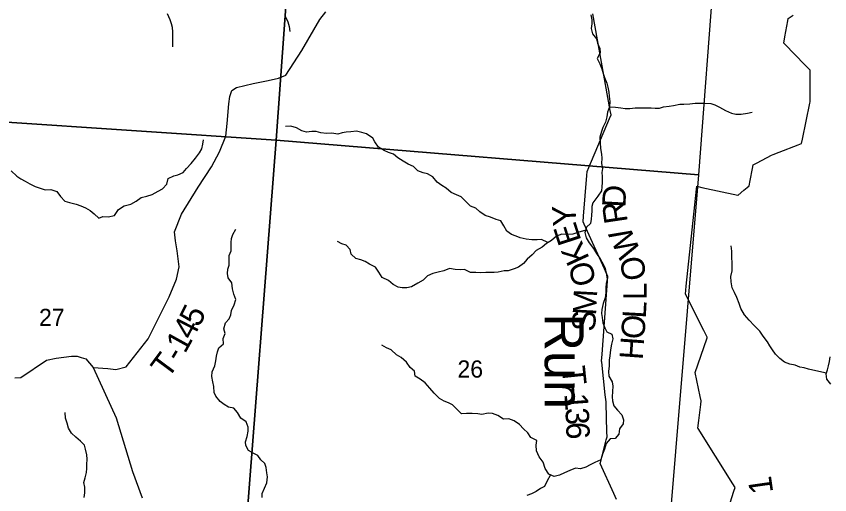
# Model space of a CAD drawing. Extents: x 0 to 42, y 0 to 22.
# Drawn here: x 7.044 to 8.033, y 17.672 to 18.254 of the extents above; entities that cross this region are included whole.
import ezdxf

# ---------------------------------------------------------------- set-up
doc = ezdxf.new("R2010")
doc.units = 0
for name, color, linetype in [('GM_X_Minor_River', 7, 'Continuous'), ('GM_X_Minor_River_Text', 7, 'Continuous'), ('GM_X_Section', 7, 'Continuous'), ('GM_X_Section_Text', 7, 'Continuous'), ('GM_X_Township_Road', 7, 'Continuous'), ('GM_X_Township_Road_Text', 7, 'Continuous')]:
    doc.layers.add(name, color=color, linetype=linetype)

msp = doc.modelspace()

# ---------------------------------------------------------------- linework, layer by layer
at = {"layer": 'GM_X_Minor_River'}
for points in [[(7.22787, 18.25697), (7.23129, 18.24977), (7.23262, 18.24484), (7.23415, 18.2401), (7.23454, 18.23422), (7.23436, 18.22815), (7.23438, 18.21658)], [(7.37124, 18.25384), (7.37447, 18.24683), (7.37618, 18.24114), (7.37695, 18.23489)], [(7.74288, 18.25516), (7.74421, 18.2491), (7.74403, 18.24416), (7.74348, 18.23866), (7.74519, 18.23222)], [(7.74519, 18.23222), (7.74974, 18.22597), (7.75126, 18.22085), (7.75411, 18.21422), (7.75431, 18.20891), (7.75054, 18.20226), (7.75377, 18.19582), (7.75624, 18.18956), (7.75795, 18.18406), (7.75966, 18.17895), (7.76251, 18.17231), (7.76385, 18.16719), (7.7648, 18.16132), (7.76538, 18.15639), (7.76596, 18.14994), (7.76578, 18.14349), (7.76334, 18.13684), (7.7624, 18.13115), (7.76071, 18.12489), (7.7577, 18.11843), (7.756, 18.1135), (7.75375, 18.10648), (7.75433, 18.09965), (7.75491, 18.09263), (7.75606, 18.086), (7.75625, 18.08125), (7.75608, 18.07462), (7.75703, 18.06855), (7.75629, 18.0638), (7.75686, 18.05887), (7.75669, 18.05167), (7.75651, 18.04616), (7.75595, 18.04123), (7.75142, 18.03477), (7.74539, 18.02698), (7.74426, 18.02224), (7.74408, 18.01712), (7.74371, 18.01181), (7.74334, 18.00706), (7.74279, 18.00175), (7.73788, 17.99719), (7.73581, 17.99074), (7.73752, 17.98429), (7.74113, 17.97804), (7.74644, 17.97141), (7.75004, 17.96535), (7.75422, 17.95872), (7.75801, 17.95209), (7.76029, 17.94697), (7.76181, 17.94128), (7.76296, 17.93446), (7.76146, 17.92876), (7.76109, 17.92364), (7.76129, 17.91719), (7.76055, 17.91131), (7.7581, 17.90448), (7.75622, 17.89727), (7.75585, 17.89214), (7.75662, 17.8874), (7.75777, 17.88077), (7.75986, 17.87489), (7.76252, 17.87016), (7.76857, 17.86732), (7.76972, 17.86163), (7.76803, 17.85499), (7.7671, 17.84797), (7.76598, 17.84095), (7.76542, 17.83564), (7.76543, 17.82862), (7.7645, 17.82179), (7.76489, 17.81591), (7.76906, 17.80909), (7.76983, 17.80397), (7.76927, 17.79752), (7.76891, 17.79107), (7.76948, 17.78614), (7.77082, 17.77989), (7.77556, 17.77458), (7.78086, 17.76891), (7.78276, 17.76303), (7.78239, 17.75829), (7.77787, 17.75221), (7.77693, 17.74557), (7.77278, 17.74025), (7.76654, 17.73985), (7.76164, 17.73416), (7.75976, 17.72732), (7.75731, 17.72144), (7.75524, 17.71442), (7.74806, 17.71099), (7.74239, 17.70851), (7.73673, 17.70565), (7.73049, 17.70336), (7.72425, 17.7043), (7.71763, 17.70125), (7.71102, 17.69858), (7.70478, 17.69591), (7.69835, 17.69419), (7.69192, 17.69684), (7.68755, 17.70385), (7.68508, 17.71143)], [(7.76578, 18.14353), (7.77297, 18.14312), (7.7794, 18.14238), (7.78489, 18.14163), (7.79056, 18.14164), (7.7968, 18.14222), (7.80304, 18.14205), (7.80928, 18.14225), (7.81628, 18.14226), (7.8212, 18.1417), (7.82631, 18.14171), (7.83141, 18.14362), (7.83841, 18.1442), (7.84332, 18.14516), (7.85107, 18.14689), (7.85599, 18.1469), (7.86318, 18.1471), (7.86998, 18.14787), (7.87547, 18.14807), (7.88171, 18.14809), (7.8889, 18.14753), (7.89382, 18.14583), (7.8995, 18.14319), (7.90669, 18.13903), (7.91407, 18.13563), (7.91918, 18.1347), (7.9258, 18.13452), (7.93337, 18.13567), (7.93923, 18.13682)], [(7.69079, 17.97844), (7.68306, 17.98209), (7.67795, 17.9817), (7.67133, 17.98169), (7.66433, 17.98281), (7.65696, 17.98432), (7.65203, 17.98639), (7.64673, 17.98847), (7.64068, 17.99244), (7.63726, 17.99869), (7.63365, 18.00475), (7.62779, 18.00664), (7.62116, 18.00928), (7.61454, 18.01135), (7.60791, 18.0157), (7.60318, 18.02044), (7.59655, 18.02289), (7.58537, 18.03406), (7.57969, 18.03651), (7.57307, 18.03934), (7.56719, 18.04445), (7.56189, 18.04767), (7.55602, 18.05183), (7.55109, 18.05827), (7.54428, 18.06205), (7.53917, 18.06336), (7.53254, 18.06582), (7.52724, 18.07093), (7.5208, 18.07376), (7.51474, 18.07735), (7.50849, 18.08151), (7.50319, 18.08586), (7.49695, 18.08794), (7.49183, 18.09039), (7.48502, 18.09436), (7.48047, 18.1008), (7.478, 18.10554), (7.47042, 18.11083), (7.46475, 18.11234), (7.45794, 18.11384), (7.45113, 18.11288), (7.44564, 18.11249), (7.44054, 18.11172), (7.43544, 18.11019), (7.42806, 18.11132), (7.42144, 18.11093), (7.41482, 18.11167), (7.40914, 18.11337), (7.40385, 18.11336), (7.39723, 18.11277), (7.39155, 18.11428), (7.38511, 18.11806), (7.3783, 18.11994), (7.37187, 18.11955)], [(7.03835, 18.06577), (7.04498, 18.05933), (7.05009, 18.05593), (7.0552, 18.05328), (7.06107, 18.04969), (7.06751, 18.04648), (7.07243, 18.04497), (7.07943, 18.04252), (7.08662, 18.0431), (7.09362, 18.04046), (7.09836, 18.0344), (7.10329, 18.02872), (7.10934, 18.02722), (7.1171, 18.02496), (7.12297, 18.02307), (7.12846, 18.02062), (7.13414, 18.0174), (7.13925, 18.01343), (7.14494, 18.00813), (7.14985, 18.01004), (7.15628, 18.00967), (7.16384, 18.01139), (7.16875, 18.01861), (7.17555, 18.02299), (7.18386, 18.02528), (7.19029, 18.02871), (7.19614, 18.03308), (7.20314, 18.0348), (7.20956, 18.03709), (7.21712, 18.0409), (7.22203, 18.04395), (7.22732, 18.04965), (7.2292, 18.05629), (7.236, 18.05972), (7.24091, 18.06067), (7.24715, 18.06353), (7.2513, 18.06847), (7.25696, 18.07474), (7.26225, 18.08101), (7.26734, 18.08747), (7.27017, 18.09222), (7.27129, 18.09829), (7.27223, 18.10342)], [(7.34359, 17.66863), (7.34359, 17.67356), (7.34603, 17.68001), (7.34923, 17.68647), (7.34998, 17.69368), (7.34921, 17.69842), (7.34807, 17.70505), (7.34654, 17.70979), (7.34162, 17.71452), (7.3382, 17.71964), (7.33328, 17.72209), (7.32684, 17.72587), (7.32362, 17.73175), (7.32304, 17.73649), (7.32511, 17.74294), (7.32623, 17.7492), (7.32641, 17.75395), (7.32375, 17.76077), (7.31731, 17.76493), (7.31352, 17.77194), (7.30897, 17.77724), (7.30235, 17.77837), (7.29705, 17.78158), (7.29231, 17.78536), (7.287, 17.79161), (7.28491, 17.79635), (7.28452, 17.80356), (7.28338, 17.80905), (7.28204, 17.8155), (7.28278, 17.82138), (7.2858, 17.82879), (7.28711, 17.83467), (7.28786, 17.84036), (7.28898, 17.84567), (7.29067, 17.85042), (7.29653, 17.85555), (7.29614, 17.86181), (7.29821, 17.86808), (7.29687, 17.87376), (7.29894, 17.88079), (7.30309, 17.88573), (7.30535, 17.89047), (7.30629, 17.89598), (7.30949, 17.90281), (7.31156, 17.90926), (7.30909, 17.91571), (7.30718, 17.92234), (7.3066, 17.92936), (7.30224, 17.93561), (7.30128, 17.94092), (7.30184, 17.94604), (7.30316, 17.95117), (7.30333, 17.95724), (7.30332, 17.96293), (7.30577, 17.96843), (7.30576, 17.97317), (7.30556, 17.97848), (7.30593, 17.98342), (7.30762, 17.98835), (7.31121, 17.99481)], [(7.73675, 17.99368), (7.7273, 17.99072), (7.72106, 17.98881), (7.71425, 17.98842), (7.70782, 17.98878), (7.70121, 17.98611), (7.69517, 17.98098), (7.68893, 17.97736), (7.68383, 17.97299), (7.67665, 17.9688), (7.67156, 17.96348), (7.66552, 17.95816), (7.66099, 17.95322), (7.65494, 17.94846), (7.64965, 17.94637), (7.64266, 17.94426), (7.63774, 17.94426), (7.63037, 17.94253), (7.62545, 17.94214), (7.61543, 17.94212), (7.60843, 17.94173), (7.60332, 17.94191), (7.59689, 17.94208), (7.58951, 17.94567), (7.5844, 17.94528), (7.57816, 17.94584), (7.57097, 17.94696), (7.56436, 17.94411), (7.55755, 17.94239), (7.55094, 17.94085), (7.54432, 17.938), (7.53904, 17.93267), (7.5328, 17.92906), (7.52506, 17.92449), (7.51938, 17.92353), (7.51371, 17.92352), (7.50879, 17.92446), (7.50273, 17.92748), (7.49686, 17.9324), (7.48948, 17.93618), (7.48511, 17.94262), (7.48113, 17.94868), (7.47394, 17.95227), (7.46883, 17.95529), (7.46334, 17.95756), (7.45728, 17.95906), (7.45179, 17.96455), (7.45026, 17.96986), (7.44534, 17.97516), (7.44042, 17.97686), (7.43511, 17.97969)], [(8.02945, 17.81965), (8.02039, 17.82194), (8.00752, 17.82457), (8.00222, 17.82607), (7.99712, 17.82701), (7.99144, 17.82946), (7.985, 17.83078), (7.97838, 17.83323), (7.9727, 17.83758), (7.96739, 17.84288), (7.96398, 17.84799), (7.96057, 17.85292), (7.95791, 17.85766), (7.9526, 17.86466), (7.94843, 17.87072), (7.94142, 17.87773), (7.93554, 17.88398), (7.92967, 17.89079), (7.92549, 17.89837), (7.92321, 17.90443), (7.92055, 17.91164), (7.91751, 17.91789), (7.91466, 17.92338), (7.91352, 17.93059), (7.91331, 17.93723), (7.91481, 17.94425), (7.91499, 17.95184), (7.91459, 17.96246), (7.91439, 17.96815), (7.91362, 17.9746)], [(7.68508, 17.71143), (7.68015, 17.71806), (7.67692, 17.72526), (7.67672, 17.73227), (7.67747, 17.73778), (7.67008, 17.74155), (7.66629, 17.74705), (7.66118, 17.75197), (7.65644, 17.75727), (7.64981, 17.76181), (7.64318, 17.76407), (7.63676, 17.76368), (7.63013, 17.76822), (7.6235, 17.77067), (7.61821, 17.77123), (7.61046, 17.76969), (7.60554, 17.77026), (7.59873, 17.77081), (7.59192, 17.7708), (7.58587, 17.77021), (7.58018, 17.77608), (7.57488, 17.78119), (7.56996, 17.78384), (7.56485, 17.78554), (7.55916, 17.78913), (7.55234, 17.79556), (7.54723, 17.80162), (7.54173, 17.80806), (7.53548, 17.81241), (7.52961, 17.816), (7.52865, 17.82207), (7.52354, 17.8268), (7.51899, 17.83324), (7.51255, 17.83873), (7.50668, 17.84213), (7.50005, 17.848), (7.49437, 17.85064), (7.48888, 17.85367)], [(8.03479, 17.80622), (8.02986, 17.81247), (8.02928, 17.81911), (8.03079, 17.82385), (8.0321, 17.82879), (8.03304, 17.8341), (8.03416, 17.83942)], [(7.12685, 17.66876), (7.1276, 17.67445), (7.12759, 17.68128), (7.12663, 17.68678), (7.12832, 17.69266), (7.12982, 17.69911), (7.13038, 17.70385), (7.13018, 17.7086), (7.13074, 17.71542), (7.13016, 17.72035), (7.12863, 17.72737), (7.12749, 17.73211), (7.12256, 17.73703), (7.11669, 17.74214), (7.11139, 17.74668), (7.10778, 17.75274), (7.10626, 17.75881), (7.10435, 17.76488), (7.10377, 17.77189)], [(7.69377, 17.69608), (7.68948, 17.68811), (7.68665, 17.68203), (7.68174, 17.67956), (7.67664, 17.67594), (7.67097, 17.67308), (7.66511, 17.67118)]]:
    msp.add_lwpolyline(points, dxfattribs=at)
at = {"layer": 'GM_X_Section'}
for points in [[(6.88899, 18.65144), (7.39687, 18.60825), (7.36049, 18.10303), (6.85053, 18.13693)], [(7.39687, 18.60825), (7.91195, 18.56355), (7.87387, 18.06098), (7.36049, 18.10303)], [(6.85053, 18.13693), (7.36049, 18.10303), (7.32108, 17.59666), (6.81263, 17.63399)], [(7.36049, 18.10303), (7.87387, 18.06098), (7.83218, 17.55878), (7.32108, 17.59666)]]:
    msp.add_lwpolyline(points, close=True, dxfattribs=at)
at = {"layer": 'GM_X_Township_Road'}
for points in [[(7.13797, 17.82676), (7.15577, 17.82556), (7.16542, 17.8242), (7.17812, 17.82758), (7.20494, 17.86147), (7.23049, 17.91246), (7.23928, 17.93388), (7.24255, 17.94887), (7.23997, 17.96843), (7.23812, 17.98059), (7.23683, 17.99141), (7.24542, 18.01303), (7.26542, 18.04599), (7.2816, 18.07043), (7.29171, 18.08882), (7.29935, 18.10796), (7.30091, 18.12314), (7.3027, 18.14725), (7.30425, 18.15598), (7.30654, 18.16337), (7.31205, 18.16696), (7.33252, 18.17164), (7.35052, 18.17538), (7.36341, 18.17838), (7.37213, 18.18196), (7.39155, 18.21208), (7.41365, 18.2496), (7.42088, 18.25907)], [(7.77426, 17.66602), (7.77091, 17.67344), (7.75448, 17.70977), (7.75676, 17.71941), (7.76172, 17.73872), (7.7627, 17.74251), (7.76253, 17.74856), (7.7616, 17.78344), (7.76156, 17.78484), (7.76061, 17.79335), (7.75622, 17.83298), (7.75606, 17.83438), (7.75671, 17.84292), (7.76383, 17.93738), (7.7598, 17.94645), (7.7349, 18.00084), (7.7335, 18.00388), (7.73405, 18.01047), (7.73823, 18.06015), (7.73862, 18.06481), (7.74066, 18.06968), (7.76575, 18.12943), (7.76762, 18.1339), (7.76671, 18.13893), (7.74528, 18.25663)], [(7.89886, 17.61973), (7.91697, 17.67631), (7.91835, 17.68063), (7.91552, 17.68517), (7.87361, 17.75236), (7.87323, 17.75295), (7.87432, 17.76208), (7.87668, 17.78173), (7.87721, 17.78617), (7.87606, 17.79148), (7.86982, 17.82051), (7.87302, 17.82987), (7.88427, 17.86264), (7.8846, 17.86361), (7.88056, 17.87151), (7.858, 17.91557), (7.85889, 17.92537), (7.87153, 18.0435), (7.8719, 18.04697), (7.87815, 18.0456), (7.92166, 18.0361), (7.92233, 18.03596), (7.92923, 18.04206), (7.93293, 18.04534), (7.93541, 18.04753), (7.93667, 18.05401), (7.93952, 18.06858), (7.94034, 18.07278), (7.9453, 18.07542), (7.96278, 18.08471), (7.96461, 18.08569), (7.97192, 18.08846), (7.99506, 18.09725), (7.99911, 18.09878), (8.00023, 18.10423), (8.00918, 18.14787), (8.00954, 18.14965), (8.00958, 18.15773), (8.00973, 18.18743), (8.00973, 18.188), (8.00321, 18.19467), (7.97902, 18.21947), (7.9775, 18.22102), (7.9789, 18.22862), (7.9825, 18.24809), (7.983, 18.25082), (7.98882, 18.25492)], [(7.04274, 17.81406), (7.05007, 17.81449), (7.08111, 17.83562), (7.09275, 17.83778), (7.11172, 17.84037), (7.11851, 17.8403), (7.12324, 17.83895), (7.12892, 17.83723), (7.13797, 17.82676), (7.16579, 17.76554), (7.18583, 17.70037), (7.19765, 17.66806)]]:
    msp.add_lwpolyline(points, dxfattribs=at)

# ---------------------------------------------------------------- texts
at = {"layer": 'GM_X_Minor_River_Text'}
msp.add_text('Run', height=0.047354, rotation=270.00036, dxfattribs=at).set_placement((7.68695, 17.89244))
at = {"layer": 'GM_X_Section_Text'}
for s, p in [('27', (7.07209, 17.87705)), ('26', (7.58084, 17.81434))]:
    msp.add_text(s, height=0.020928, rotation=0.00001, dxfattribs=at).set_placement(p)
at = {"layer": 'GM_X_Township_Road_Text'}
for s, rotation, p in [('D', 86.87184, (7.78493, 18.02044)), ('Y', 93.31684, (7.72557, 17.99934)), ('R', 98.47674, (7.78807, 18.00363)), ('E', 107.98502, (7.73178, 17.98101)), ('W', 114.66621, (7.80439, 17.96759)), ('K', 114.85259, (7.74196, 17.95916)), ('O', 104.13725, (7.75, 17.92946)), ('O', 98.54524, (7.81059, 17.93453)), ('L', 90.08395, (7.81097, 17.90871)), ('M', 86.94965, (7.74926, 17.88944)), ('5', 63.22422, (7.26659, 17.87448)), ('L', 86.7655, (7.80972, 17.8857)), ('S', 85.8101, (7.74782, 17.86971)), ('4', 62.77617, (7.25848, 17.85871)), ('O', 85.92574, (7.80791, 17.86031)), ('1', 61.06714, (7.24958, 17.84257)), ('H', 85.88012, (7.80611, 17.83535)), ('T', 53.43351, (7.22875, 17.81199)), ('-', 59.41002, (7.24319, 17.83175)), ('T', 275.94216, (7.70743, 17.82708)), ('-', 275.43331, (7.70962, 17.80601)), ('1', 274.26062, (7.71071, 17.79455)), ('3', 272.82681, (7.712, 17.77728)), ('6', 271.80601, (7.71286, 17.75994)), ('1', 98.09721, (7.96484, 17.67497))]:
    msp.add_text(s, height=0.02841, rotation=rotation, dxfattribs=at).set_placement(p)

doc.saveas('drawing.dxf')
